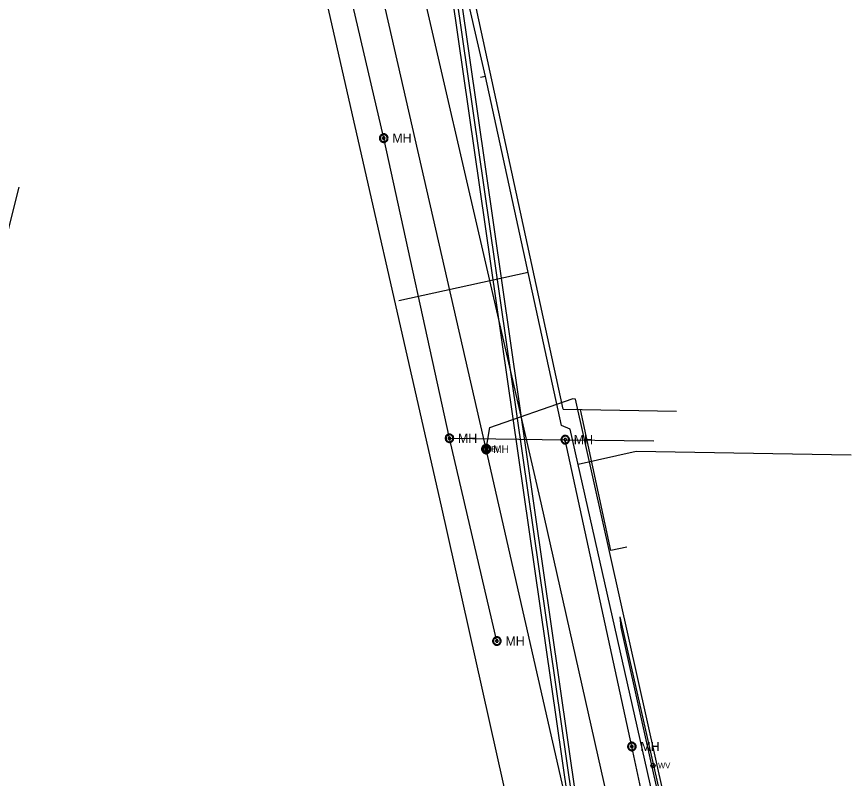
# Model space of a CAD drawing. Extents: x 600849 to 606371, y 330010 to 403088.
# Drawn here: x 604540 to 605136, y 338589 to 339133 of the extents above; entities that cross this region are included whole.
import ezdxf

# ---------------------------------------------------------------- set-up
doc = ezdxf.new("R2010")
doc.units = 0
for name, color, linetype in [('Default', 7, 'Continuous'), ('E_UTL_E', 7, 'Continuous'), ('E_UTL_E_UG', 7, 'Continuous'), ('E_UTL_G_UG', 7, 'Continuous'), ('E_UTL_MH', 7, 'Continuous'), ('E_UTL_Overhead', 7, 'Continuous'), ('E_UTL_SAN', 7, 'Continuous'), ('E_UTL_SAN_UG', 7, 'Continuous'), ('E_UTL_SAN_UG_MMSD', 7, 'Continuous'), ('E_UTL_SAN_UG_OUTER_LIMITS', 7, 'Continuous'), ('E_UTL_TV_UG', 7, 'Continuous'), ('E_UTL_W', 7, 'Continuous'), ('E_UTL_W_UG', 7, 'Continuous')]:
    doc.layers.add(name, color=color, linetype=linetype)

# ---------------------------------------------------------------- blocks, each defined once
blk = doc.blocks.new('ACAD_PROXY_ENTITY_2')
at = {"layer": 'E_UTL_SAN'}
for points in [[(1843296, 1034080.8), (1843295.8, 1034082.6), (1843295.3, 1034084.3), (1843294.5, 1034085.9), (1843293.4, 1034087.2), (1843292.1, 1034088.4), (1843290.6, 1034089.3), (1843288.9, 1034089.9), (1843287.1, 1034090.1), (1843285.4, 1034090), (1843283.6, 1034089.6), (1843282, 1034088.9), (1843280.6, 1034087.9), (1843279.4, 1034086.6), (1843278.4, 1034085.1), (1843277.8, 1034083.4), (1843277.4, 1034081.7), (1843277.4, 1034079.9), (1843277.8, 1034078.2), (1843278.4, 1034076.5), (1843279.4, 1034075.1), (1843280.6, 1034073.8), (1843282, 1034072.8), (1843283.6, 1034072), (1843285.4, 1034071.6), (1843287.1, 1034071.5), (1843288.9, 1034071.8), (1843290.6, 1034072.3), (1843292.1, 1034073.2), (1843293.4, 1034074.4), (1843294.5, 1034075.8), (1843295.3, 1034077.4), (1843295.8, 1034079.1), (1843296, 1034080.8)], [(1843294.1, 1034080.8), (1843294, 1034082.2), (1843293.6, 1034083.6), (1843293, 1034084.8), (1843292.1, 1034086), (1843291, 1034086.9), (1843289.8, 1034087.6), (1843288.4, 1034088.1), (1843287, 1034088.3), (1843285.6, 1034088.2), (1843284.2, 1034087.9), (1843283, 1034087.3), (1843281.8, 1034086.4), (1843280.8, 1034085.4), (1843280.1, 1034084.2), (1843279.5, 1034082.9), (1843279.3, 1034081.5), (1843279.3, 1034080.1), (1843279.5, 1034078.7), (1843280.1, 1034077.4), (1843280.8, 1034076.2), (1843281.8, 1034075.2), (1843283, 1034074.4), (1843284.2, 1034073.8), (1843285.6, 1034073.4), (1843287, 1034073.4), (1843288.4, 1034073.6), (1843289.8, 1034074), (1843291, 1034074.7), (1843292.1, 1034075.7), (1843293, 1034076.8), (1843293.6, 1034078), (1843294, 1034079.4), (1843294.1, 1034080.8)], [(1843289.5, 1034080.8), (1843289.4, 1034081.3), (1843289.3, 1034081.9), (1843289, 1034082.3), (1843288.7, 1034082.7), (1843288.3, 1034083.1), (1843287.8, 1034083.4), (1843287.3, 1034083.5), (1843286.8, 1034083.6), (1843286.3, 1034083.6), (1843285.8, 1034083.5), (1843285.3, 1034083.2), (1843284.9, 1034082.9), (1843284.5, 1034082.5), (1843284.2, 1034082.1), (1843284, 1034081.6), (1843283.9, 1034081.1), (1843283.9, 1034080.6), (1843284, 1034080), (1843284.2, 1034079.5), (1843284.5, 1034079.1), (1843284.9, 1034078.7), (1843285.3, 1034078.4), (1843285.8, 1034078.2), (1843286.3, 1034078.1), (1843286.8, 1034078), (1843287.3, 1034078.1), (1843287.8, 1034078.3), (1843288.3, 1034078.5), (1843288.7, 1034078.9), (1843289, 1034079.3), (1843289.3, 1034079.8), (1843289.4, 1034080.3), (1843289.5, 1034080.8)]]:
    blk.add_lwpolyline(points, dxfattribs=at)
blk.add_text('MH', height=20.12, dxfattribs=at).set_placement((1843305.3, 1034070.8))
blk = doc.blocks.new('MH')
at = {"layer": 'Default'}
for radius in [15.2, 12.2, 4.57]:
    blk.add_circle((0, 0), radius, dxfattribs=at)
blk.add_text('MH', height=32.92, dxfattribs=at).set_placement((30.5, -16.5))
blk = doc.blocks.new('WV')
at = {"layer": 'E_UTL_W'}
blk.add_line((-8.6, -8.6), (8.6, 8.6), dxfattribs=at)
blk.add_circle((0, 0), 12.2, dxfattribs=at)
blk.add_text('WV', height=32.92, dxfattribs=at).set_placement((30.5, -16.5))

msp = doc.modelspace()

# ---------------------------------------------------------------- linework, layer by layer
at = {"layer": 'E_UTL_E'}
for points in [[(604878.81, 338824.32), (604878.75, 338824.94), (604878.57, 338825.54), (604878.28, 338826.1), (604877.9, 338826.59), (604877.42, 338827), (604876.88, 338827.32), (604876.28, 338827.52), (604875.66, 338827.61), (604875.04, 338827.58), (604874.43, 338827.43), (604873.86, 338827.17), (604873.35, 338826.81), (604872.91, 338826.36), (604872.57, 338825.83), (604872.34, 338825.25), (604872.22, 338824.63), (604872.22, 338824), (604872.34, 338823.39), (604872.57, 338822.8), (604872.91, 338822.28), (604873.35, 338821.82), (604873.86, 338821.46), (604874.43, 338821.2), (604875.04, 338821.05), (604875.66, 338821.02), (604876.28, 338821.11), (604876.88, 338821.31), (604877.42, 338821.63), (604877.9, 338822.04), (604878.28, 338822.53), (604878.57, 338823.09), (604878.75, 338823.69), (604878.81, 338824.32)], [(604878.15, 338824.32), (604878.1, 338824.82), (604877.96, 338825.3), (604877.73, 338825.74), (604877.42, 338826.14), (604877.04, 338826.47), (604876.6, 338826.72), (604876.13, 338826.88), (604875.63, 338826.95), (604875.13, 338826.93), (604874.64, 338826.81), (604874.19, 338826.6), (604873.78, 338826.31), (604873.43, 338825.95), (604873.16, 338825.53), (604872.97, 338825.06), (604872.88, 338824.57), (604872.88, 338824.07), (604872.97, 338823.57), (604873.16, 338823.11), (604873.43, 338822.68), (604873.78, 338822.32), (604874.19, 338822.03), (604874.64, 338821.82), (604875.13, 338821.7), (604875.63, 338821.68), (604876.13, 338821.75), (604876.6, 338821.91), (604877.04, 338822.17), (604877.42, 338822.49), (604877.73, 338822.89), (604877.96, 338823.34), (604878.1, 338823.82), (604878.15, 338824.32)], [(604876.5, 338824.32), (604876.48, 338824.5), (604876.43, 338824.68), (604876.34, 338824.85), (604876.22, 338825), (604876.08, 338825.12), (604875.92, 338825.22), (604875.74, 338825.28), (604875.55, 338825.31), (604875.37, 338825.3), (604875.18, 338825.25), (604875.01, 338825.17), (604874.86, 338825.06), (604874.73, 338824.93), (604874.63, 338824.77), (604874.56, 338824.6), (604874.52, 338824.41), (604874.52, 338824.22), (604874.56, 338824.04), (604874.63, 338823.86), (604874.73, 338823.7), (604874.86, 338823.57), (604875.01, 338823.46), (604875.18, 338823.38), (604875.37, 338823.34), (604875.55, 338823.33), (604875.74, 338823.35), (604875.92, 338823.42), (604876.08, 338823.51), (604876.22, 338823.63), (604876.34, 338823.78), (604876.43, 338823.95), (604876.48, 338824.13), (604876.5, 338824.32)]]:
    msp.add_lwpolyline(points, dxfattribs=at)
at = {"layer": 'E_UTL_E_UG'}
for p, q in [((604875.51, 338824.32), (604784.34, 339222.62)), ((604977.34, 338376.34), (604875.51, 338824.32))]:
    msp.add_line(p, q, dxfattribs=at)
for points in [[(604875.51, 338824.32), (604878.17, 338839.74), (604936.85, 338860.21)], [(605086.65, 338141.8), (605083.96, 338193.78), (604971.91, 338697.03), (604971.23, 338704.69)]]:
    msp.add_lwpolyline(points, dxfattribs=at)
at = {"layer": 'E_UTL_G_UG'}
for p, q in [((604843.56, 338783.61), (604742.35, 339228.68)), ((604914.69, 338786.08), (604814.85, 339218.78)), ((604930.39, 338852.74), (605011.23, 338851.4)), ((605063.85, 338123.62), (604914.69, 338786.08))]:
    msp.add_line(p, q, dxfattribs=at)
for points in [[(604930.39, 338852.74), (604855.87, 339196.73), (604848.74, 339224.99)], [(604975.97, 338754.36), (604964.55, 338751.87), (604942.74, 338852.53)], [(604985.44, 338110.91), (604985.58, 338148.1), (604843.56, 338783.61)]]:
    msp.add_lwpolyline(points, dxfattribs=at)
at = {"layer": 'E_UTL_Overhead'}
msp.add_line((604485.53, 338787.77), (604542.03, 339011.12), dxfattribs=at)
at = {"layer": 'E_UTL_SAN_UG'}
for p, q in [((604849.24, 338832.01), (604802.36, 339046.2)), ((604849.24, 338832.01), (604931.92, 338831.04)), ((604883.17, 338687.37), (604849.24, 338832.01)), ((604931.92, 338831.04), (604995.25, 338830.29)), ((604979.45, 338612.08), (604931.92, 338831.04)), ((605026.31, 338396.21), (604979.45, 338612.08))]:
    msp.add_line(p, q, dxfattribs=at)
msp.add_lwpolyline([(604802.36, 339046.2), (604751.63, 339264.67)], dxfattribs=at)
at = {"layer": 'E_UTL_SAN_UG_MMSD'}
msp.add_line((605016.2, 338023.67), (604854.51, 339147.21), dxfattribs=at)
at = {"layer": 'E_UTL_SAN_UG_OUTER_LIMITS'}
for p, q in [((605012.73, 338026.74), (604851.55, 339146.7)), ((605019.67, 338020.62), (604857.47, 339147.72))]:
    msp.add_line(p, q, dxfattribs=at)
at = {"layer": 'E_UTL_TV_UG'}
msp.add_line((605089.97, 338177.57), (604971.23, 338704.69), dxfattribs=at)
msp.add_lwpolyline([(605091.46, 338177.8), (604939.3, 338859.88), (604936.85, 338860.21)], dxfattribs=at)
at = {"layer": 'E_UTL_W_UG'}
for p, q in [((604874.94, 339090.23), (604871.35, 339089.42)), ((604813.06, 338930.32), (604905.42, 338950.46)), ((604941.09, 338813.5), (604982.61, 338822.87)), ((604982.61, 338822.87), (605136.11, 338820.33))]:
    msp.add_line(p, q, dxfattribs=at)
for points in [[(604874.94, 339090.23), (604823.66, 339313.21)], [(605092.03, 338144.65), (604935.52, 338838.52), (604929.29, 338841.05), (604874.94, 339090.23)]]:
    msp.add_lwpolyline(points, dxfattribs=at)

# ---------------------------------------------------------------- block references
at = {"layer": 'E_UTL_MH', "xscale": 0.16404166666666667, "yscale": 0.16404166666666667}
msp.add_blockref('MH', (604875.51, 338824.32), dxfattribs=at)
at = {"layer": 'E_UTL_SAN', "xscale": 0.32808333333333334, "yscale": 0.32808333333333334}
for p in [(50.73, -218.49), (97.61, -432.64), (180.28, -433.64), (131.52, -577.3), (227.81, -652.6)]:
    msp.add_blockref('ACAD_PROXY_ENTITY_2', p, dxfattribs=at)
at = {"layer": 'E_UTL_W', "xscale": 0.12188295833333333, "yscale": 0.12188295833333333}
msp.add_blockref('WV', (604994.51, 338598.53), dxfattribs=at)

# ---------------------------------------------------------------- texts
at = {"layer": 'E_UTL_E'}
msp.add_text('EL', height=3.849, dxfattribs=at).set_placement((604879.07, 338822.37))

doc.saveas('drawing.dxf')
